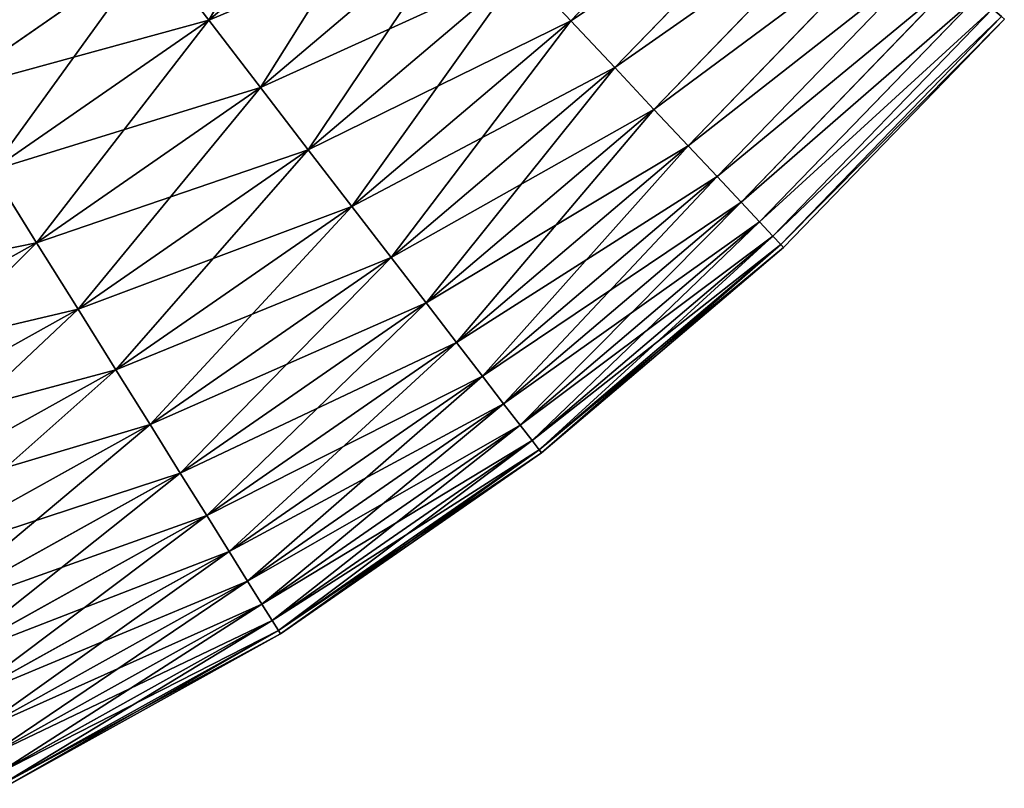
# Model space of a CAD drawing. Extents: x 5 to 965, y 4 to 104.
# Tile 609 of 656: x 938 to 953, y 9 to 21. Entities that reach past the tile are written whole.
import ezdxf

# ---------------------------------------------------------------- set-up
doc = ezdxf.new("R2010")
doc.units = 0
doc.layers.get('0').update_dxf_attribs({"color": 13, "linetype": 'CONTINUOUS'})

# ---------------------------------------------------------------- blocks, each defined once
blk = doc.blocks.new('COMPONENT_4')
for p, q in [((80.895, 17.014, 28.562), (83.977, 20.204, 28.562)), ((80.895, 17.014, 71.318), (83.977, 20.204, 71.318)), ((75.304, 17.021, 22.161), (78.412, 19.662, 22.161)), ((75.304, 17.021, 77.718), (78.412, 19.662, 77.718)), ((81.577, 16.288, 30.806), (84.726, 19.548, 30.806)), ((81.577, 16.288, 69.074), (84.726, 19.548, 69.074)), ((82.182, 15.643, 33.095), (85.392, 18.966, 33.095)), ((82.182, 15.643, 66.784), (85.392, 18.966, 66.784)), ((76.105, 15.979, 24.235), (79.311, 18.703, 24.235)), ((76.105, 15.979, 75.645), (79.311, 18.703, 75.645)), ((82.709, 15.081, 35.426), (85.972, 18.458, 35.426)), ((82.709, 15.081, 64.454), (85.972, 18.458, 64.454)), ((71.203, 15.898, 20.155), (74.441, 18.143, 20.155)), ((71.203, 15.898, 79.725), (74.441, 18.143, 79.725)), ((74.441, 18.143, 20.155), (75.304, 17.021, 22.161)), ((74.441, 18.143, 79.725), (75.304, 17.021, 77.718)), ((83.157, 14.603, 37.791), (86.465, 18.026, 37.791)), ((83.157, 14.603, 62.089), (86.465, 18.026, 62.089)), ((76.843, 15.018, 26.37), (80.14, 17.82, 26.37)), ((76.843, 15.018, 73.51), (80.14, 17.82, 73.51)), ((80.14, 17.82, 26.37), (80.895, 17.014, 28.562)), ((80.895, 17.014, 71.318), (80.14, 17.82, 73.51)), ((83.526, 14.211, 40.185), (86.87, 17.672, 40.185)), ((83.526, 14.211, 59.694), (86.87, 17.672, 59.694)), ((83.813, 13.904, 42.603), (87.186, 17.395, 42.603)), ((83.813, 13.904, 57.276), (87.186, 17.395, 57.276)), ((84.019, 13.685, 45.039), (87.412, 17.197, 45.039)), ((84.019, 13.685, 54.841), (87.412, 17.197, 54.841)), ((84.143, 13.553, 47.486), (87.548, 17.078, 47.486)), ((84.143, 13.553, 52.393), (87.548, 17.078, 52.393)), ((84.184, 13.509, 49.94), (87.593, 17.038, 49.94)), ((71.952, 14.697, 22.161), (75.304, 17.021, 22.161)), ((71.952, 14.697, 77.718), (75.304, 17.021, 77.718)), ((75.304, 17.021, 22.161), (76.105, 15.979, 24.235)), ((75.304, 17.021, 77.718), (76.105, 15.979, 75.645)), ((77.516, 14.142, 28.562), (80.895, 17.014, 28.562)), ((77.516, 14.142, 71.318), (80.895, 17.014, 71.318)), ((80.895, 17.014, 28.562), (81.577, 16.288, 30.806)), ((81.577, 16.288, 69.074), (80.895, 17.014, 71.318)), ((78.123, 13.353, 30.806), (81.577, 16.288, 30.806)), ((78.123, 13.353, 69.074), (81.577, 16.288, 69.074)), ((81.577, 16.288, 30.806), (82.182, 15.643, 33.095)), ((82.182, 15.643, 66.784), (81.577, 16.288, 69.074)), ((72.647, 13.581, 24.235), (76.105, 15.979, 24.235)), ((72.647, 13.581, 75.645), (76.105, 15.979, 75.645)), ((76.105, 15.979, 24.235), (76.843, 15.018, 26.37)), ((76.105, 15.979, 75.645), (76.843, 15.018, 73.51)), ((78.662, 12.652, 33.095), (82.182, 15.643, 33.095)), ((78.662, 12.652, 66.784), (82.182, 15.643, 66.784)), ((82.182, 15.643, 33.095), (82.709, 15.081, 35.426)), ((82.709, 15.081, 64.454), (82.182, 15.643, 66.784)), ((79.131, 12.041, 35.426), (82.709, 15.081, 35.426)), ((79.131, 12.041, 64.454), (82.709, 15.081, 64.454)), ((82.709, 15.081, 35.426), (83.157, 14.603, 37.791)), ((83.157, 14.603, 62.089), (82.709, 15.081, 64.454)), ((73.287, 12.553, 26.37), (76.843, 15.018, 26.37)), ((73.287, 12.553, 73.51), (76.843, 15.018, 73.51)), ((76.843, 15.018, 26.37), (77.516, 14.142, 28.562)), ((76.843, 15.018, 73.51), (77.516, 14.142, 71.318)), ((71.952, 14.697, 22.161), (72.647, 13.581, 24.235)), ((72.647, 13.581, 75.645), (71.952, 14.697, 77.718)), ((79.531, 11.521, 37.791), (83.157, 14.603, 37.791)), ((79.531, 11.521, 62.089), (83.157, 14.603, 62.089)), ((83.157, 14.603, 37.791), (83.526, 14.211, 40.185)), ((83.526, 14.211, 59.694), (83.157, 14.603, 62.089)), ((79.859, 11.094, 40.185), (83.526, 14.211, 40.185)), ((79.859, 11.094, 59.694), (83.526, 14.211, 59.694)), ((83.526, 14.211, 40.185), (83.813, 13.904, 42.603)), ((83.813, 13.904, 57.276), (83.526, 14.211, 59.694)), ((73.871, 11.615, 28.562), (77.516, 14.142, 28.562)), ((73.871, 11.615, 71.318), (77.516, 14.142, 71.318)), ((77.516, 14.142, 28.562), (78.123, 13.353, 30.806)), ((77.516, 14.142, 71.318), (78.123, 13.353, 69.074)), ((80.115, 10.761, 42.603), (83.813, 13.904, 42.603)), ((80.115, 10.761, 57.276), (83.813, 13.904, 57.276)), ((83.813, 13.904, 42.603), (84.019, 13.685, 45.039)), ((84.019, 13.685, 54.841), (83.813, 13.904, 57.276)), ((68.97, 11.534, 24.235), (72.647, 13.581, 24.235)), ((68.97, 11.534, 75.645), (72.647, 13.581, 75.645)), ((72.647, 13.581, 24.235), (73.287, 12.553, 26.37)), ((73.287, 12.553, 73.51), (72.647, 13.581, 75.645)), ((80.298, 10.523, 45.039), (84.019, 13.685, 45.039)), ((80.298, 10.523, 54.841), (84.019, 13.685, 54.841)), ((80.408, 10.38, 47.486), (84.143, 13.553, 47.486)), ((80.408, 10.38, 52.393), (84.143, 13.553, 52.393)), ((84.019, 13.685, 45.039), (84.143, 13.553, 47.486)), ((84.143, 13.553, 52.393), (84.019, 13.685, 54.841)), ((84.143, 13.553, 47.486), (84.184, 13.509, 49.94)), ((84.184, 13.509, 49.94), (84.143, 13.553, 52.393)), ((80.445, 10.332, 49.94), (84.184, 13.509, 49.94)), ((74.398, 10.77, 30.806), (78.123, 13.353, 30.806)), ((74.398, 10.77, 69.074), (78.123, 13.353, 69.074)), ((78.123, 13.353, 30.806), (78.662, 12.652, 33.095)), ((78.123, 13.353, 69.074), (78.662, 12.652, 66.784)), ((74.865, 10.02, 33.095), (78.662, 12.652, 33.095)), ((74.865, 10.02, 66.784), (78.662, 12.652, 66.784)), ((78.662, 12.652, 33.095), (79.131, 12.041, 35.426)), ((78.662, 12.652, 66.784), (79.131, 12.041, 64.454)), ((69.507, 10.448, 26.37), (73.287, 12.553, 26.37)), ((69.507, 10.448, 73.51), (73.287, 12.553, 73.51)), ((73.287, 12.553, 26.37), (73.871, 11.615, 28.562)), ((73.871, 11.615, 71.318), (73.287, 12.553, 73.51)), ((75.273, 9.366, 35.426), (79.131, 12.041, 35.426)), ((75.273, 9.366, 64.454), (79.131, 12.041, 64.454)), ((79.131, 12.041, 35.426), (79.531, 11.521, 37.791)), ((79.131, 12.041, 64.454), (79.531, 11.521, 62.089)), ((69.996, 9.458, 28.562), (73.871, 11.615, 28.562)), ((69.996, 9.458, 71.318), (73.871, 11.615, 71.318)), ((73.871, 11.615, 28.562), (74.398, 10.77, 30.806)), ((74.398, 10.77, 69.074), (73.871, 11.615, 71.318)), ((75.619, 8.809, 37.791), (79.531, 11.521, 37.791)), ((75.619, 8.809, 62.089), (79.531, 11.521, 62.089)), ((79.531, 11.521, 37.791), (79.859, 11.094, 40.185)), ((79.531, 11.521, 62.089), (79.859, 11.094, 59.694)), ((75.904, 8.352, 40.185), (79.859, 11.094, 40.185)), ((75.904, 8.352, 59.694), (79.859, 11.094, 59.694)), ((79.859, 11.094, 40.185), (80.115, 10.761, 42.603)), ((79.859, 11.094, 59.694), (80.115, 10.761, 57.276)), ((70.437, 8.565, 30.806), (74.398, 10.77, 30.806)), ((70.437, 8.565, 69.074), (74.398, 10.77, 69.074)), ((74.398, 10.77, 30.806), (74.865, 10.02, 33.095)), ((74.865, 10.02, 66.784), (74.398, 10.77, 69.074)), ((76.126, 7.996, 42.603), (80.115, 10.761, 42.603)), ((76.126, 7.996, 57.276), (80.115, 10.761, 57.276)), ((80.115, 10.761, 42.603), (80.298, 10.523, 45.039)), ((80.115, 10.761, 57.276), (80.298, 10.523, 54.841)), ((76.285, 7.741, 45.039), (80.298, 10.523, 45.039)), ((76.285, 7.741, 54.841), (80.298, 10.523, 54.841)), ((80.298, 10.523, 45.039), (80.408, 10.38, 47.486)), ((80.298, 10.523, 54.841), (80.408, 10.38, 52.393)), ((76.381, 7.587, 47.486), (80.408, 10.38, 47.486)), ((76.381, 7.587, 52.393), (80.408, 10.38, 52.393)), ((80.408, 10.38, 47.486), (80.445, 10.332, 49.94)), ((80.408, 10.38, 52.393), (80.445, 10.332, 49.94)), ((76.413, 7.536, 49.94), (80.445, 10.332, 49.94)), ((70.829, 7.772, 33.095), (74.865, 10.02, 33.095)), ((70.829, 7.772, 66.784), (74.865, 10.02, 66.784)), ((74.865, 10.02, 33.095), (75.273, 9.366, 35.426)), ((75.273, 9.366, 64.454), (74.865, 10.02, 66.784)), ((71.171, 7.081, 35.426), (75.273, 9.366, 35.426)), ((71.171, 7.081, 64.454), (75.273, 9.366, 64.454)), ((75.273, 9.366, 35.426), (75.619, 8.809, 37.791)), ((75.619, 8.809, 62.089), (75.273, 9.366, 64.454)), ((71.461, 6.494, 37.791), (75.619, 8.809, 37.791)), ((71.461, 6.494, 62.089), (75.619, 8.809, 62.089)), ((75.619, 8.809, 37.791), (75.904, 8.352, 40.185)), ((75.904, 8.352, 59.694), (75.619, 8.809, 62.089)), ((71.699, 6.011, 40.185), (75.904, 8.352, 40.185)), ((71.699, 6.011, 59.694), (75.904, 8.352, 59.694)), ((75.904, 8.352, 40.185), (76.126, 7.996, 42.603)), ((76.126, 7.996, 57.276), (75.904, 8.352, 59.694)), ((71.885, 5.635, 42.603), (76.126, 7.996, 42.603)), ((71.885, 5.635, 57.276), (76.126, 7.996, 57.276)), ((76.126, 7.996, 42.603), (76.285, 7.741, 45.039)), ((76.285, 7.741, 54.841), (76.126, 7.996, 57.276)), ((72.019, 5.365, 45.039), (76.285, 7.741, 45.039)), ((72.019, 5.365, 54.841), (76.285, 7.741, 54.841)), ((76.285, 7.741, 45.039), (76.381, 7.587, 47.486)), ((76.381, 7.587, 52.393), (76.285, 7.741, 54.841)), ((72.099, 5.203, 47.486), (76.381, 7.587, 47.486)), ((72.099, 5.203, 52.393), (76.381, 7.587, 52.393)), ((72.126, 5.149, 49.94), (76.413, 7.536, 49.94)), ((76.381, 7.587, 47.486), (76.413, 7.536, 49.94)), ((76.413, 7.536, 49.94), (76.381, 7.587, 52.393))]:
    blk.add_line(p, q)
mesh = blk.add_polyface()
corners = [(80.14, 17.82, 26.37), (83.977, 20.204, 28.562), (80.895, 17.014, 28.562), (83.146, 20.932, 26.37)]
mesh.append_faces([[corners[k] for k in face] for face in [(0, 1, 2), (1, 0, 3)]], dxfattribs={"vtx0": -1})
mesh = blk.add_polyface()
corners = [(83.977, 20.204, 71.318), (80.14, 17.82, 73.51), (80.895, 17.014, 71.318), (83.146, 20.932, 73.51)]
mesh.append_faces([[corners[k] for k in face] for face in [(0, 1, 2), (1, 0, 3)]], dxfattribs={"vtx0": -1})
mesh = blk.add_polyface()
corners = [(78.412, 19.662, 22.161), (74.441, 18.143, 20.155), (77.444, 20.694, 20.155), (75.304, 17.021, 22.161)]
mesh.append_faces([[corners[k] for k in face] for face in [(0, 1, 2), (1, 0, 3)]], dxfattribs={"vtx0": -1})
mesh = blk.add_polyface()
corners = [(77.444, 20.694, 79.725), (75.304, 17.021, 77.718), (78.412, 19.662, 77.718), (74.441, 18.143, 79.725)]
mesh.append_faces([[corners[k] for k in face] for face in [(0, 1, 2), (1, 0, 3)]], dxfattribs={"vtx0": -1})
mesh = blk.add_polyface()
corners = [(80.895, 17.014, 28.562), (84.726, 19.548, 30.806), (81.577, 16.288, 30.806), (83.977, 20.204, 28.562)]
mesh.append_faces([[corners[k] for k in face] for face in [(0, 1, 2), (1, 0, 3)]], dxfattribs={"vtx0": -1})
mesh = blk.add_polyface()
corners = [(84.726, 19.548, 69.074), (80.895, 17.014, 71.318), (81.577, 16.288, 69.074), (83.977, 20.204, 71.318)]
mesh.append_faces([[corners[k] for k in face] for face in [(0, 1, 2), (1, 0, 3)]], dxfattribs={"vtx0": -1})
mesh = blk.add_polyface()
corners = [(79.311, 18.703, 24.235), (75.304, 17.021, 22.161), (78.412, 19.662, 22.161), (76.105, 15.979, 24.235)]
mesh.append_faces([[corners[k] for k in face] for face in [(0, 1, 2), (1, 0, 3)]], dxfattribs={"vtx0": -1})
mesh = blk.add_polyface()
corners = [(78.412, 19.662, 77.718), (76.105, 15.979, 75.645), (79.311, 18.703, 75.645), (75.304, 17.021, 77.718)]
mesh.append_faces([[corners[k] for k in face] for face in [(0, 1, 2), (1, 0, 3)]], dxfattribs={"vtx0": -1})
mesh = blk.add_polyface()
corners = [(81.577, 16.288, 30.806), (85.392, 18.966, 33.095), (82.182, 15.643, 33.095), (84.726, 19.548, 30.806)]
mesh.append_faces([[corners[k] for k in face] for face in [(0, 1, 2), (1, 0, 3)]], dxfattribs={"vtx0": -1})
mesh = blk.add_polyface()
corners = [(85.392, 18.966, 66.784), (81.577, 16.288, 69.074), (82.182, 15.643, 66.784), (84.726, 19.548, 69.074)]
mesh.append_faces([[corners[k] for k in face] for face in [(0, 1, 2), (1, 0, 3)]], dxfattribs={"vtx0": -1})
mesh = blk.add_polyface()
corners = [(74.441, 18.143, 20.155), (70.404, 17.181, 18.22), (73.52, 19.341, 18.22), (71.203, 15.898, 20.155)]
mesh.append_faces([[corners[k] for k in face] for face in [(0, 1, 2), (1, 0, 3)]], dxfattribs={"vtx0": -1})
mesh = blk.add_polyface()
corners = [(73.52, 19.341, 81.659), (71.203, 15.898, 79.725), (74.441, 18.143, 79.725), (70.404, 17.181, 81.659)]
mesh.append_faces([[corners[k] for k in face] for face in [(0, 1, 2), (1, 0, 3)]], dxfattribs={"vtx0": -1})
mesh = blk.add_polyface()
corners = [(82.182, 15.643, 33.095), (85.972, 18.458, 35.426), (82.709, 15.081, 35.426), (85.392, 18.966, 33.095)]
mesh.append_faces([[corners[k] for k in face] for face in [(0, 1, 2), (1, 0, 3)]], dxfattribs={"vtx0": -1})
mesh = blk.add_polyface()
corners = [(85.972, 18.458, 64.454), (82.182, 15.643, 66.784), (82.709, 15.081, 64.454), (85.392, 18.966, 66.784)]
mesh.append_faces([[corners[k] for k in face] for face in [(0, 1, 2), (1, 0, 3)]], dxfattribs={"vtx0": -1})
mesh = blk.add_polyface()
corners = [(80.14, 17.82, 26.37), (76.105, 15.979, 24.235), (79.311, 18.703, 24.235), (76.843, 15.018, 26.37)]
mesh.append_faces([[corners[k] for k in face] for face in [(0, 1, 2), (1, 0, 3)]], dxfattribs={"vtx0": -1})
mesh = blk.add_polyface()
corners = [(79.311, 18.703, 75.645), (76.843, 15.018, 73.51), (80.14, 17.82, 73.51), (76.105, 15.979, 75.645)]
mesh.append_faces([[corners[k] for k in face] for face in [(0, 1, 2), (1, 0, 3)]], dxfattribs={"vtx0": -1})
mesh = blk.add_polyface()
corners = [(82.709, 15.081, 35.426), (86.465, 18.026, 37.791), (83.157, 14.603, 37.791), (85.972, 18.458, 35.426)]
mesh.append_faces([[corners[k] for k in face] for face in [(0, 1, 2), (1, 0, 3)]], dxfattribs={"vtx0": -1})
mesh = blk.add_polyface()
corners = [(86.465, 18.026, 62.089), (82.709, 15.081, 64.454), (83.157, 14.603, 62.089), (85.972, 18.458, 64.454)]
mesh.append_faces([[corners[k] for k in face] for face in [(0, 1, 2), (1, 0, 3)]], dxfattribs={"vtx0": -1})
mesh = blk.add_polyface()
corners = [(75.304, 17.021, 22.161), (71.203, 15.898, 20.155), (74.441, 18.143, 20.155), (71.952, 14.697, 22.161)]
mesh.append_faces([[corners[k] for k in face] for face in [(0, 1, 2), (1, 0, 3)]], dxfattribs={"vtx0": -1})
mesh = blk.add_polyface()
corners = [(74.441, 18.143, 79.725), (71.952, 14.697, 77.718), (75.304, 17.021, 77.718), (71.203, 15.898, 79.725)]
mesh.append_faces([[corners[k] for k in face] for face in [(0, 1, 2), (1, 0, 3)]], dxfattribs={"vtx0": -1})
mesh = blk.add_polyface()
corners = [(83.157, 14.603, 37.791), (86.87, 17.672, 40.185), (83.526, 14.211, 40.185), (86.465, 18.026, 37.791)]
mesh.append_faces([[corners[k] for k in face] for face in [(0, 1, 2), (1, 0, 3)]], dxfattribs={"vtx0": -1})
mesh = blk.add_polyface()
corners = [(86.87, 17.672, 59.694), (83.157, 14.603, 62.089), (83.526, 14.211, 59.694), (86.465, 18.026, 62.089)]
mesh.append_faces([[corners[k] for k in face] for face in [(0, 1, 2), (1, 0, 3)]], dxfattribs={"vtx0": -1})
mesh = blk.add_polyface()
corners = [(80.895, 17.014, 28.562), (76.843, 15.018, 26.37), (80.14, 17.82, 26.37), (77.516, 14.142, 28.562)]
mesh.append_faces([[corners[k] for k in face] for face in [(0, 1, 2), (1, 0, 3)]], dxfattribs={"vtx0": -1})
mesh = blk.add_polyface()
corners = [(80.14, 17.82, 73.51), (77.516, 14.142, 71.318), (80.895, 17.014, 71.318), (76.843, 15.018, 73.51)]
mesh.append_faces([[corners[k] for k in face] for face in [(0, 1, 2), (1, 0, 3)]], dxfattribs={"vtx0": -1})
mesh = blk.add_polyface()
corners = [(83.526, 14.211, 40.185), (87.186, 17.395, 42.603), (83.813, 13.904, 42.603), (86.87, 17.672, 40.185)]
mesh.append_faces([[corners[k] for k in face] for face in [(0, 1, 2), (1, 0, 3)]], dxfattribs={"vtx0": -1})
mesh = blk.add_polyface()
corners = [(87.186, 17.395, 57.276), (83.526, 14.211, 59.694), (83.813, 13.904, 57.276), (86.87, 17.672, 59.694)]
mesh.append_faces([[corners[k] for k in face] for face in [(0, 1, 2), (1, 0, 3)]], dxfattribs={"vtx0": -1})
mesh = blk.add_polyface()
corners = [(83.813, 13.904, 42.603), (87.412, 17.197, 45.039), (84.019, 13.685, 45.039), (87.186, 17.395, 42.603)]
mesh.append_faces([[corners[k] for k in face] for face in [(0, 1, 2), (1, 0, 3)]], dxfattribs={"vtx0": -1})
mesh = blk.add_polyface()
corners = [(87.412, 17.197, 54.841), (83.813, 13.904, 57.276), (84.019, 13.685, 54.841), (87.186, 17.395, 57.276)]
mesh.append_faces([[corners[k] for k in face] for face in [(0, 1, 2), (1, 0, 3)]], dxfattribs={"vtx0": -1})
mesh = blk.add_polyface()
corners = [(84.019, 13.685, 45.039), (87.548, 17.078, 47.486), (84.143, 13.553, 47.486), (87.412, 17.197, 45.039)]
mesh.append_faces([[corners[k] for k in face] for face in [(0, 1, 2), (1, 0, 3)]], dxfattribs={"vtx0": -1})
mesh = blk.add_polyface()
corners = [(87.548, 17.078, 52.393), (84.019, 13.685, 54.841), (84.143, 13.553, 52.393), (87.412, 17.197, 54.841)]
mesh.append_faces([[corners[k] for k in face] for face in [(0, 1, 2), (1, 0, 3)]], dxfattribs={"vtx0": -1})
mesh = blk.add_polyface()
corners = [(84.143, 13.553, 47.486), (87.593, 17.038, 49.94), (84.184, 13.509, 49.94), (87.548, 17.078, 47.486)]
mesh.append_faces([[corners[k] for k in face] for face in [(0, 1, 2), (1, 0, 3)]], dxfattribs={"vtx0": -1})
mesh = blk.add_polyface()
corners = [(87.593, 17.038, 49.94), (84.143, 13.553, 52.393), (84.184, 13.509, 49.94), (87.548, 17.078, 52.393)]
mesh.append_faces([[corners[k] for k in face] for face in [(0, 1, 2), (1, 0, 3)]], dxfattribs={"vtx0": -1})
mesh = blk.add_polyface()
corners = [(76.105, 15.979, 24.235), (71.952, 14.697, 22.161), (75.304, 17.021, 22.161), (72.647, 13.581, 24.235)]
mesh.append_faces([[corners[k] for k in face] for face in [(0, 1, 2), (1, 0, 3)]], dxfattribs={"vtx0": -1})
mesh = blk.add_polyface()
corners = [(75.304, 17.021, 77.718), (72.647, 13.581, 75.645), (76.105, 15.979, 75.645), (71.952, 14.697, 77.718)]
mesh.append_faces([[corners[k] for k in face] for face in [(0, 1, 2), (1, 0, 3)]], dxfattribs={"vtx0": -1})
mesh = blk.add_polyface()
corners = [(81.577, 16.288, 30.806), (77.516, 14.142, 28.562), (80.895, 17.014, 28.562), (78.123, 13.353, 30.806)]
mesh.append_faces([[corners[k] for k in face] for face in [(0, 1, 2), (1, 0, 3)]], dxfattribs={"vtx0": -1})
mesh = blk.add_polyface()
corners = [(80.895, 17.014, 71.318), (78.123, 13.353, 69.074), (81.577, 16.288, 69.074), (77.516, 14.142, 71.318)]
mesh.append_faces([[corners[k] for k in face] for face in [(0, 1, 2), (1, 0, 3)]], dxfattribs={"vtx0": -1})
mesh = blk.add_polyface()
corners = [(82.182, 15.643, 33.095), (78.123, 13.353, 30.806), (81.577, 16.288, 30.806), (78.662, 12.652, 33.095)]
mesh.append_faces([[corners[k] for k in face] for face in [(0, 1, 2), (1, 0, 3)]], dxfattribs={"vtx0": -1})
mesh = blk.add_polyface()
corners = [(81.577, 16.288, 69.074), (78.662, 12.652, 66.784), (82.182, 15.643, 66.784), (78.123, 13.353, 69.074)]
mesh.append_faces([[corners[k] for k in face] for face in [(0, 1, 2), (1, 0, 3)]], dxfattribs={"vtx0": -1})
mesh = blk.add_polyface()
corners = [(76.843, 15.018, 26.37), (72.647, 13.581, 24.235), (76.105, 15.979, 24.235), (73.287, 12.553, 26.37)]
mesh.append_faces([[corners[k] for k in face] for face in [(0, 1, 2), (1, 0, 3)]], dxfattribs={"vtx0": -1})
mesh = blk.add_polyface()
corners = [(76.105, 15.979, 75.645), (73.287, 12.553, 73.51), (76.843, 15.018, 73.51), (72.647, 13.581, 75.645)]
mesh.append_faces([[corners[k] for k in face] for face in [(0, 1, 2), (1, 0, 3)]], dxfattribs={"vtx0": -1})
mesh = blk.add_polyface()
corners = [(82.709, 15.081, 35.426), (78.662, 12.652, 33.095), (82.182, 15.643, 33.095), (79.131, 12.041, 35.426)]
mesh.append_faces([[corners[k] for k in face] for face in [(0, 1, 2), (1, 0, 3)]], dxfattribs={"vtx0": -1})
mesh = blk.add_polyface()
corners = [(82.182, 15.643, 66.784), (79.131, 12.041, 64.454), (82.709, 15.081, 64.454), (78.662, 12.652, 66.784)]
mesh.append_faces([[corners[k] for k in face] for face in [(0, 1, 2), (1, 0, 3)]], dxfattribs={"vtx0": -1})
mesh = blk.add_polyface()
corners = [(83.157, 14.603, 37.791), (79.131, 12.041, 35.426), (82.709, 15.081, 35.426), (79.531, 11.521, 37.791)]
mesh.append_faces([[corners[k] for k in face] for face in [(0, 1, 2), (1, 0, 3)]], dxfattribs={"vtx0": -1})
mesh = blk.add_polyface()
corners = [(82.709, 15.081, 64.454), (79.531, 11.521, 62.089), (83.157, 14.603, 62.089), (79.131, 12.041, 64.454)]
mesh.append_faces([[corners[k] for k in face] for face in [(0, 1, 2), (1, 0, 3)]], dxfattribs={"vtx0": -1})
mesh = blk.add_polyface()
corners = [(77.516, 14.142, 28.562), (73.287, 12.553, 26.37), (76.843, 15.018, 26.37), (73.871, 11.615, 28.562)]
mesh.append_faces([[corners[k] for k in face] for face in [(0, 1, 2), (1, 0, 3)]], dxfattribs={"vtx0": -1})
mesh = blk.add_polyface()
corners = [(76.843, 15.018, 73.51), (73.871, 11.615, 71.318), (77.516, 14.142, 71.318), (73.287, 12.553, 73.51)]
mesh.append_faces([[corners[k] for k in face] for face in [(0, 1, 2), (1, 0, 3)]], dxfattribs={"vtx0": -1})
mesh = blk.add_polyface()
corners = [(72.647, 13.581, 24.235), (68.388, 12.713, 22.161), (71.952, 14.697, 22.161), (68.97, 11.534, 24.235)]
mesh.append_faces([[corners[k] for k in face] for face in [(0, 1, 2), (1, 0, 3)]], dxfattribs={"vtx0": -1})
mesh = blk.add_polyface()
corners = [(71.952, 14.697, 77.718), (68.97, 11.534, 75.645), (72.647, 13.581, 75.645), (68.388, 12.713, 77.718)]
mesh.append_faces([[corners[k] for k in face] for face in [(0, 1, 2), (1, 0, 3)]], dxfattribs={"vtx0": -1})
mesh = blk.add_polyface()
corners = [(83.526, 14.211, 40.185), (79.531, 11.521, 37.791), (83.157, 14.603, 37.791), (79.859, 11.094, 40.185)]
mesh.append_faces([[corners[k] for k in face] for face in [(0, 1, 2), (1, 0, 3)]], dxfattribs={"vtx0": -1})
mesh = blk.add_polyface()
corners = [(83.157, 14.603, 62.089), (79.859, 11.094, 59.694), (83.526, 14.211, 59.694), (79.531, 11.521, 62.089)]
mesh.append_faces([[corners[k] for k in face] for face in [(0, 1, 2), (1, 0, 3)]], dxfattribs={"vtx0": -1})
mesh = blk.add_polyface()
corners = [(83.813, 13.904, 42.603), (79.859, 11.094, 40.185), (83.526, 14.211, 40.185), (80.115, 10.761, 42.603)]
mesh.append_faces([[corners[k] for k in face] for face in [(0, 1, 2), (1, 0, 3)]], dxfattribs={"vtx0": -1})
mesh = blk.add_polyface()
corners = [(83.526, 14.211, 59.694), (80.115, 10.761, 57.276), (83.813, 13.904, 57.276), (79.859, 11.094, 59.694)]
mesh.append_faces([[corners[k] for k in face] for face in [(0, 1, 2), (1, 0, 3)]], dxfattribs={"vtx0": -1})
mesh = blk.add_polyface()
corners = [(78.123, 13.353, 30.806), (73.871, 11.615, 28.562), (77.516, 14.142, 28.562), (74.398, 10.77, 30.806)]
mesh.append_faces([[corners[k] for k in face] for face in [(0, 1, 2), (1, 0, 3)]], dxfattribs={"vtx0": -1})
mesh = blk.add_polyface()
corners = [(77.516, 14.142, 71.318), (74.398, 10.77, 69.074), (78.123, 13.353, 69.074), (73.871, 11.615, 71.318)]
mesh.append_faces([[corners[k] for k in face] for face in [(0, 1, 2), (1, 0, 3)]], dxfattribs={"vtx0": -1})
mesh = blk.add_polyface()
corners = [(84.019, 13.685, 45.039), (80.115, 10.761, 42.603), (83.813, 13.904, 42.603), (80.298, 10.523, 45.039)]
mesh.append_faces([[corners[k] for k in face] for face in [(0, 1, 2), (1, 0, 3)]], dxfattribs={"vtx0": -1})
mesh = blk.add_polyface()
corners = [(83.813, 13.904, 57.276), (80.298, 10.523, 54.841), (84.019, 13.685, 54.841), (80.115, 10.761, 57.276)]
mesh.append_faces([[corners[k] for k in face] for face in [(0, 1, 2), (1, 0, 3)]], dxfattribs={"vtx0": -1})
mesh = blk.add_polyface()
corners = [(73.287, 12.553, 26.37), (68.97, 11.534, 24.235), (72.647, 13.581, 24.235), (69.507, 10.448, 26.37)]
mesh.append_faces([[corners[k] for k in face] for face in [(0, 1, 2), (1, 0, 3)]], dxfattribs={"vtx0": -1})
mesh = blk.add_polyface()
corners = [(72.647, 13.581, 75.645), (69.507, 10.448, 73.51), (73.287, 12.553, 73.51), (68.97, 11.534, 75.645)]
mesh.append_faces([[corners[k] for k in face] for face in [(0, 1, 2), (1, 0, 3)]], dxfattribs={"vtx0": -1})
mesh = blk.add_polyface()
corners = [(84.143, 13.553, 47.486), (80.298, 10.523, 45.039), (84.019, 13.685, 45.039), (80.408, 10.38, 47.486)]
mesh.append_faces([[corners[k] for k in face] for face in [(0, 1, 2), (1, 0, 3)]], dxfattribs={"vtx0": -1})
mesh = blk.add_polyface()
corners = [(84.019, 13.685, 54.841), (80.408, 10.38, 52.393), (84.143, 13.553, 52.393), (80.298, 10.523, 54.841)]
mesh.append_faces([[corners[k] for k in face] for face in [(0, 1, 2), (1, 0, 3)]], dxfattribs={"vtx0": -1})
mesh = blk.add_polyface()
corners = [(84.184, 13.509, 49.94), (80.408, 10.38, 47.486), (84.143, 13.553, 47.486), (80.445, 10.332, 49.94)]
mesh.append_faces([[corners[k] for k in face] for face in [(0, 1, 2), (1, 0, 3)]], dxfattribs={"vtx0": -1})
mesh = blk.add_polyface()
corners = [(84.143, 13.553, 52.393), (80.445, 10.332, 49.94), (84.184, 13.509, 49.94), (80.408, 10.38, 52.393)]
mesh.append_faces([[corners[k] for k in face] for face in [(0, 1, 2), (1, 0, 3)]], dxfattribs={"vtx0": -1})
mesh = blk.add_polyface()
corners = [(78.662, 12.652, 33.095), (74.398, 10.77, 30.806), (78.123, 13.353, 30.806), (74.865, 10.02, 33.095)]
mesh.append_faces([[corners[k] for k in face] for face in [(0, 1, 2), (1, 0, 3)]], dxfattribs={"vtx0": -1})
mesh = blk.add_polyface()
corners = [(78.123, 13.353, 69.074), (74.865, 10.02, 66.784), (78.662, 12.652, 66.784), (74.398, 10.77, 69.074)]
mesh.append_faces([[corners[k] for k in face] for face in [(0, 1, 2), (1, 0, 3)]], dxfattribs={"vtx0": -1})
mesh = blk.add_polyface()
corners = [(79.131, 12.041, 35.426), (74.865, 10.02, 33.095), (78.662, 12.652, 33.095), (75.273, 9.366, 35.426)]
mesh.append_faces([[corners[k] for k in face] for face in [(0, 1, 2), (1, 0, 3)]], dxfattribs={"vtx0": -1})
mesh = blk.add_polyface()
corners = [(78.662, 12.652, 66.784), (75.273, 9.366, 64.454), (79.131, 12.041, 64.454), (74.865, 10.02, 66.784)]
mesh.append_faces([[corners[k] for k in face] for face in [(0, 1, 2), (1, 0, 3)]], dxfattribs={"vtx0": -1})
mesh = blk.add_polyface()
corners = [(73.871, 11.615, 28.562), (69.507, 10.448, 26.37), (73.287, 12.553, 26.37), (69.996, 9.458, 28.562)]
mesh.append_faces([[corners[k] for k in face] for face in [(0, 1, 2), (1, 0, 3)]], dxfattribs={"vtx0": -1})
mesh = blk.add_polyface()
corners = [(73.287, 12.553, 73.51), (69.996, 9.458, 71.318), (73.871, 11.615, 71.318), (69.507, 10.448, 73.51)]
mesh.append_faces([[corners[k] for k in face] for face in [(0, 1, 2), (1, 0, 3)]], dxfattribs={"vtx0": -1})
mesh = blk.add_polyface()
corners = [(79.531, 11.521, 37.791), (75.273, 9.366, 35.426), (79.131, 12.041, 35.426), (75.619, 8.809, 37.791)]
mesh.append_faces([[corners[k] for k in face] for face in [(0, 1, 2), (1, 0, 3)]], dxfattribs={"vtx0": -1})
mesh = blk.add_polyface()
corners = [(79.131, 12.041, 64.454), (75.619, 8.809, 62.089), (79.531, 11.521, 62.089), (75.273, 9.366, 64.454)]
mesh.append_faces([[corners[k] for k in face] for face in [(0, 1, 2), (1, 0, 3)]], dxfattribs={"vtx0": -1})
mesh = blk.add_polyface()
corners = [(74.398, 10.77, 30.806), (69.996, 9.458, 28.562), (73.871, 11.615, 28.562), (70.437, 8.565, 30.806)]
mesh.append_faces([[corners[k] for k in face] for face in [(0, 1, 2), (1, 0, 3)]], dxfattribs={"vtx0": -1})
mesh = blk.add_polyface()
corners = [(73.871, 11.615, 71.318), (70.437, 8.565, 69.074), (74.398, 10.77, 69.074), (69.996, 9.458, 71.318)]
mesh.append_faces([[corners[k] for k in face] for face in [(0, 1, 2), (1, 0, 3)]], dxfattribs={"vtx0": -1})
mesh = blk.add_polyface()
corners = [(79.859, 11.094, 40.185), (75.619, 8.809, 37.791), (79.531, 11.521, 37.791), (75.904, 8.352, 40.185)]
mesh.append_faces([[corners[k] for k in face] for face in [(0, 1, 2), (1, 0, 3)]], dxfattribs={"vtx0": -1})
mesh = blk.add_polyface()
corners = [(79.531, 11.521, 62.089), (75.904, 8.352, 59.694), (79.859, 11.094, 59.694), (75.619, 8.809, 62.089)]
mesh.append_faces([[corners[k] for k in face] for face in [(0, 1, 2), (1, 0, 3)]], dxfattribs={"vtx0": -1})
mesh = blk.add_polyface()
corners = [(80.115, 10.761, 42.603), (75.904, 8.352, 40.185), (79.859, 11.094, 40.185), (76.126, 7.996, 42.603)]
mesh.append_faces([[corners[k] for k in face] for face in [(0, 1, 2), (1, 0, 3)]], dxfattribs={"vtx0": -1})
mesh = blk.add_polyface()
corners = [(79.859, 11.094, 59.694), (76.126, 7.996, 57.276), (80.115, 10.761, 57.276), (75.904, 8.352, 59.694)]
mesh.append_faces([[corners[k] for k in face] for face in [(0, 1, 2), (1, 0, 3)]], dxfattribs={"vtx0": -1})
mesh = blk.add_polyface()
corners = [(74.865, 10.02, 33.095), (70.437, 8.565, 30.806), (74.398, 10.77, 30.806), (70.829, 7.772, 33.095)]
mesh.append_faces([[corners[k] for k in face] for face in [(0, 1, 2), (1, 0, 3)]], dxfattribs={"vtx0": -1})
mesh = blk.add_polyface()
corners = [(74.398, 10.77, 69.074), (70.829, 7.772, 66.784), (74.865, 10.02, 66.784), (70.437, 8.565, 69.074)]
mesh.append_faces([[corners[k] for k in face] for face in [(0, 1, 2), (1, 0, 3)]], dxfattribs={"vtx0": -1})
mesh = blk.add_polyface()
corners = [(80.298, 10.523, 45.039), (76.126, 7.996, 42.603), (80.115, 10.761, 42.603), (76.285, 7.741, 45.039)]
mesh.append_faces([[corners[k] for k in face] for face in [(0, 1, 2), (1, 0, 3)]], dxfattribs={"vtx0": -1})
mesh = blk.add_polyface()
corners = [(80.115, 10.761, 57.276), (76.285, 7.741, 54.841), (80.298, 10.523, 54.841), (76.126, 7.996, 57.276)]
mesh.append_faces([[corners[k] for k in face] for face in [(0, 1, 2), (1, 0, 3)]], dxfattribs={"vtx0": -1})
mesh = blk.add_polyface()
corners = [(80.408, 10.38, 47.486), (76.285, 7.741, 45.039), (80.298, 10.523, 45.039), (76.381, 7.587, 47.486)]
mesh.append_faces([[corners[k] for k in face] for face in [(0, 1, 2), (1, 0, 3)]], dxfattribs={"vtx0": -1})
mesh = blk.add_polyface()
corners = [(80.298, 10.523, 54.841), (76.381, 7.587, 52.393), (80.408, 10.38, 52.393), (76.285, 7.741, 54.841)]
mesh.append_faces([[corners[k] for k in face] for face in [(0, 1, 2), (1, 0, 3)]], dxfattribs={"vtx0": -1})
mesh = blk.add_polyface()
corners = [(80.445, 10.332, 49.94), (76.381, 7.587, 47.486), (80.408, 10.38, 47.486), (76.413, 7.536, 49.94)]
mesh.append_faces([[corners[k] for k in face] for face in [(0, 1, 2), (1, 0, 3)]], dxfattribs={"vtx0": -1})
mesh = blk.add_polyface()
corners = [(80.408, 10.38, 52.393), (76.413, 7.536, 49.94), (80.445, 10.332, 49.94), (76.381, 7.587, 52.393)]
mesh.append_faces([[corners[k] for k in face] for face in [(0, 1, 2), (1, 0, 3)]], dxfattribs={"vtx0": -1})
mesh = blk.add_polyface()
corners = [(75.273, 9.366, 35.426), (70.829, 7.772, 33.095), (74.865, 10.02, 33.095), (71.171, 7.081, 35.426)]
mesh.append_faces([[corners[k] for k in face] for face in [(0, 1, 2), (1, 0, 3)]], dxfattribs={"vtx0": -1})
mesh = blk.add_polyface()
corners = [(74.865, 10.02, 66.784), (71.171, 7.081, 64.454), (75.273, 9.366, 64.454), (70.829, 7.772, 66.784)]
mesh.append_faces([[corners[k] for k in face] for face in [(0, 1, 2), (1, 0, 3)]], dxfattribs={"vtx0": -1})
mesh = blk.add_polyface()
corners = [(75.619, 8.809, 37.791), (71.171, 7.081, 35.426), (75.273, 9.366, 35.426), (71.461, 6.494, 37.791)]
mesh.append_faces([[corners[k] for k in face] for face in [(0, 1, 2), (1, 0, 3)]], dxfattribs={"vtx0": -1})
mesh = blk.add_polyface()
corners = [(75.273, 9.366, 64.454), (71.461, 6.494, 62.089), (75.619, 8.809, 62.089), (71.171, 7.081, 64.454)]
mesh.append_faces([[corners[k] for k in face] for face in [(0, 1, 2), (1, 0, 3)]], dxfattribs={"vtx0": -1})
mesh = blk.add_polyface()
corners = [(75.904, 8.352, 40.185), (71.461, 6.494, 37.791), (75.619, 8.809, 37.791), (71.699, 6.011, 40.185)]
mesh.append_faces([[corners[k] for k in face] for face in [(0, 1, 2), (1, 0, 3)]], dxfattribs={"vtx0": -1})
mesh = blk.add_polyface()
corners = [(75.619, 8.809, 62.089), (71.699, 6.011, 59.694), (75.904, 8.352, 59.694), (71.461, 6.494, 62.089)]
mesh.append_faces([[corners[k] for k in face] for face in [(0, 1, 2), (1, 0, 3)]], dxfattribs={"vtx0": -1})
mesh = blk.add_polyface()
corners = [(76.126, 7.996, 42.603), (71.699, 6.011, 40.185), (75.904, 8.352, 40.185), (71.885, 5.635, 42.603)]
mesh.append_faces([[corners[k] for k in face] for face in [(0, 1, 2), (1, 0, 3)]], dxfattribs={"vtx0": -1})
mesh = blk.add_polyface()
corners = [(75.904, 8.352, 59.694), (71.885, 5.635, 57.276), (76.126, 7.996, 57.276), (71.699, 6.011, 59.694)]
mesh.append_faces([[corners[k] for k in face] for face in [(0, 1, 2), (1, 0, 3)]], dxfattribs={"vtx0": -1})
mesh = blk.add_polyface()
corners = [(76.285, 7.741, 45.039), (71.885, 5.635, 42.603), (76.126, 7.996, 42.603), (72.019, 5.365, 45.039)]
mesh.append_faces([[corners[k] for k in face] for face in [(0, 1, 2), (1, 0, 3)]], dxfattribs={"vtx0": -1})
mesh = blk.add_polyface()
corners = [(76.126, 7.996, 57.276), (72.019, 5.365, 54.841), (76.285, 7.741, 54.841), (71.885, 5.635, 57.276)]
mesh.append_faces([[corners[k] for k in face] for face in [(0, 1, 2), (1, 0, 3)]], dxfattribs={"vtx0": -1})
mesh = blk.add_polyface()
corners = [(76.381, 7.587, 47.486), (72.019, 5.365, 45.039), (76.285, 7.741, 45.039), (72.099, 5.203, 47.486)]
mesh.append_faces([[corners[k] for k in face] for face in [(0, 1, 2), (1, 0, 3)]], dxfattribs={"vtx0": -1})
mesh = blk.add_polyface()
corners = [(76.285, 7.741, 54.841), (72.099, 5.203, 52.393), (76.381, 7.587, 52.393), (72.019, 5.365, 54.841)]
mesh.append_faces([[corners[k] for k in face] for face in [(0, 1, 2), (1, 0, 3)]], dxfattribs={"vtx0": -1})
mesh = blk.add_polyface()
corners = [(76.413, 7.536, 49.94), (72.099, 5.203, 47.486), (76.381, 7.587, 47.486), (72.126, 5.149, 49.94)]
mesh.append_faces([[corners[k] for k in face] for face in [(0, 1, 2), (1, 0, 3)]], dxfattribs={"vtx0": -1})
mesh = blk.add_polyface()
corners = [(76.381, 7.587, 52.393), (72.126, 5.149, 49.94), (76.413, 7.536, 49.94), (72.099, 5.203, 52.393)]
mesh.append_faces([[corners[k] for k in face] for face in [(0, 1, 2), (1, 0, 3)]], dxfattribs={"vtx0": -1})
blk = doc.blocks.new('COMPONENT_5')
blk.add_blockref('COMPONENT_4', (0, 0))
blk = doc.blocks.new('GROUP_9')
blk.add_blockref('COMPONENT_5', (780, 0))
blk = doc.blocks.new('GROUP_14')
blk.add_blockref('GROUP_9', (79.918, 0))

msp = doc.modelspace()

# ---------------------------------------------------------------- block references
msp.add_blockref('GROUP_14', (5.361, 3.573, 2.908))

doc.saveas('drawing.dxf')
